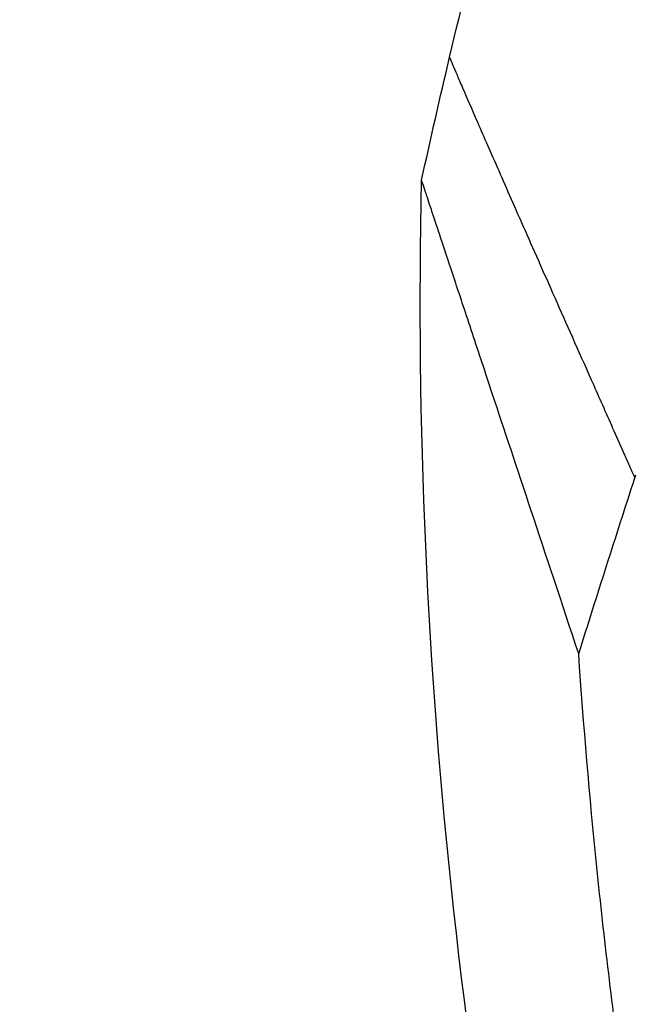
# Model space of a CAD drawing. Header units: millimetres. Extents: x 0 to 4378, y 0 to 2397.
# Tile 406 of 656: x 1385 to 1399, y 673 to 694. Entities that reach past the tile are written whole.
import ezdxf

# ---------------------------------------------------------------- set-up
doc = ezdxf.new("R2010")
doc.units = ezdxf.units.MM
doc.header["$LTSCALE"] = 0.2
doc.styles.add('Rainbow-5.0 Style', font='malgunsl.ttf')
doc.dimstyles.new('Rainbow-5.0 Style', dxfattribs={"dimtxt": 4.5, "dimasz": 2.5, "dimexe": 1, "dimexo": 1, "dimgap": 1, "dimtad": 1, "dimdsep": 46, "dimtxsty": 'Rainbow-5.0 Style', "dimcen": 0, "dimclrd": 251, "dimclre": 251, "dimclrt": 7, "dimazin": 3, "dimtp": 0.1, "dimtm": 0.1, "dimtfac": 0.61, "dimtmove": 0, "dimatfit": 3, "dimfxl": 1, "dimlwd": -1, "dimlwe": -1, "dimarcsym": 1})

# ---------------------------------------------------------------- blocks, each defined once
blk = doc.blocks.new('Blk$A17R2-5W24F')
blk.add_line((-213.651, 184.407), (-213.629, 184.475))
for points in [[(-217.691, 193.579), (-217.149, 195.874), (-216.563, 198.159), (-215.932, 200.431)], [(-218.303, 190.902), (-218.106, 191.796), (-217.902, 192.688), (-217.691, 193.579)]]:
    blk.add_open_spline(points, degree=3)
for points, knots in [([(-217.691, 193.579), (-217.692, 193.579), (-217.69, 193.575), (-217.687, 193.567), (-217.684, 193.56), (-217.679, 193.548), (-217.673, 193.533), (-217.661, 193.503), (-217.642, 193.459), (-217.619, 193.402), (-217.595, 193.345), (-217.565, 193.276), (-217.53, 193.194), (-217.496, 193.113), (-217.456, 193.02), (-217.41, 192.915), (-217.32, 192.705), (-217.208, 192.449), (-217.077, 192.147), (-216.945, 191.846), (-216.793, 191.5), (-216.621, 191.108), (-216.449, 190.717), (-216.257, 190.281), (-216.045, 189.802), (-215.833, 189.323), (-215.602, 188.801), (-215.352, 188.237), (-215.103, 187.674), (-214.834, 187.069), (-214.548, 186.426), (-214.405, 186.104), (-214.258, 185.772), (-214.106, 185.431), (-214.031, 185.261), (-213.954, 185.088), (-213.876, 184.912), (-213.837, 184.825), (-213.798, 184.737), (-213.758, 184.648), (-213.739, 184.603), (-213.719, 184.559), (-213.699, 184.514), (-213.683, 184.478), (-213.667, 184.443), (-213.651, 184.407)], [0.5015292, 0.5015292, 0.5015292, 0.5015292, 0.5166048, 0.5166048, 0.5166048, 0.5322232, 0.5322232, 0.5322232, 0.5634601, 0.5634601, 0.5634601, 0.594697, 0.594697, 0.594697, 0.6259338, 0.6259338, 0.6259338, 0.6884076, 0.6884076, 0.6884076, 0.7508813, 0.7508813, 0.7508813, 0.8133551, 0.8133551, 0.8133551, 0.8758288, 0.8758288, 0.8758288, 0.9383025, 0.9383025, 0.9383025, 0.9695394, 0.9695394, 0.9695394, 0.9851578, 0.9851578, 0.9851578, 0.992967, 0.992967, 0.992967, 0.9968717, 0.9968717, 0.9968717, 1, 1, 1, 1]), ([(-210.161, 144.514), (-213.931, 154.259), (-216.452, 164.58), (-218.182, 180.251), (-218.418, 185.586), (-218.303, 190.902)], [0, 0, 0, 0, 3.134733, 3.134733, 4.72988, 4.72988, 4.72988, 4.72988]), ([(-214.875, 180.568), (-215.247, 181.69), (-215.593, 182.731), (-216.218, 184.618), (-216.5, 185.466), (-216.911, 186.706), (-217.058, 187.15), (-217.263, 187.768), (-217.33, 187.968), (-217.45, 188.331), (-217.505, 188.496), (-217.656, 188.952), (-217.746, 189.223), (-217.977, 189.92), (-218.095, 190.274), (-218.19, 190.562), (-218.203, 190.601), (-218.226, 190.671), (-218.237, 190.703), (-218.27, 190.803), (-218.287, 190.855), (-218.3, 190.894), (-218.303, 190.901), (-218.303, 190.902), (-218.303, 190.902), (-218.303, 190.902)], [0.000001, 0.000001, 0.000001, 0.000001, 0.526911, 0.526911, 1.040052, 1.040052, 1.36277, 1.36277, 1.527774, 1.527774, 1.678311, 1.678311, 1.964146, 1.964146, 2.503781, 2.503781, 2.596, 2.596, 2.686992, 2.686992, 2.916476, 2.916476, 3.023291, 3.023291, 3.032955, 3.032955, 3.032955, 3.032955]), ([(-214.875, 180.568), (-214.674, 181.209), (-214.472, 181.849), (-214.064, 183.129), (-213.858, 183.768), (-213.651, 184.407)], [0.000001, 0.000001, 0.000001, 0.000001, 0.2015129, 0.2015129, 0.4030424, 0.4030424, 0.4030424, 0.4030424]), ([(-213.921, 171.284), (-214.136, 172.825), (-214.321, 174.369), (-214.637, 177.465), (-214.768, 179.012), (-214.875, 180.568)], [0.000001, 0.000001, 0.000001, 0.000001, 0.4668564, 0.4668564, 0.9337107, 0.9337107, 0.9337107, 0.9337107])]:
    blk.add_open_spline(points, degree=3, knots=knots)

msp = doc.modelspace()

# ---------------------------------------------------------------- block references
msp.add_blockref('Blk$A17R2-5W24F', (1612.144, 499.915))

# ---------------------------------------------------------------- leaders
at = {"annotation_type": 0, "has_hookline": 1, "hookline_direction": 1, "text_width": 145.327}
msp.add_leader([(1463.745, 669.115), (1338.752, 768.946), (1326.252, 768.946)], dimstyle='Rainbow-5.0 Style', override={"dimscale": 5, "dimgap": 1, "dimtad": 1}, dxfattribs=at)

doc.saveas('drawing.dxf')
